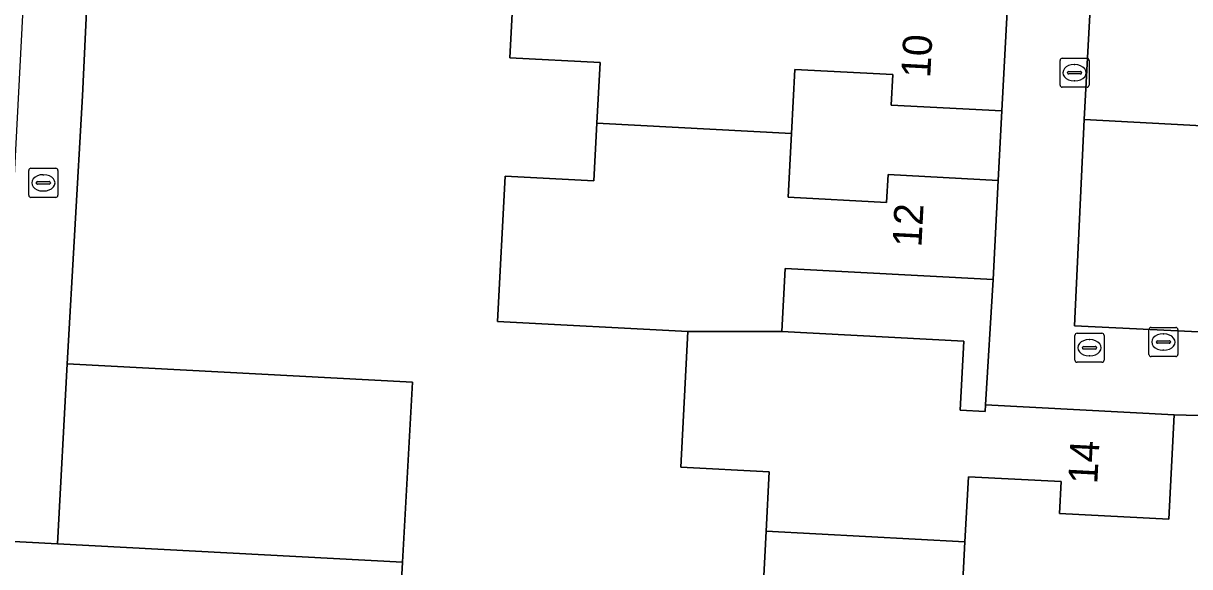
# Model space of a CAD drawing. Extents: x 162989 to 165008, y 383432 to 384338.
# Drawn here: x 164750.62 to 164790.72, y 383705.86 to 383724.54 of the extents above; entities that cross this region are included whole.
import ezdxf

# ---------------------------------------------------------------- set-up
doc = ezdxf.new("R2010")
doc.units = 0
for name, color, linetype in [('IMGEO_Erf', 7, 'Continuous'), ('IMGEO_Kolk', 7, 'Continuous'), ('IMGEO_Pand', 7, 'Continuous'), ('IMGEO_Pand_nummerreeks', 7, 'Continuous'), ('IMGEO_Parkeervlak_open', 7, 'Continuous'), ('IMGEO_Rijbaan_lokaal_open', 7, 'Continuous'), ('IMGEO_Rioolput', 7, 'Continuous'), ('IMGEO_Voetpad_open', 7, 'Continuous')]:
    doc.layers.add(name, color=color, linetype=linetype)

msp = doc.modelspace()

# ---------------------------------------------------------------- linework, layer by layer
at = {"layer": 'IMGEO_Erf'}
for points in [[(164753.296, 383735.673), (164752.655, 383722.044), (164752.122, 383712.834), (164763.999, 383712.208), (164763.659, 383706.018), (164763.255, 383698.67)], [(164776.054, 383705.101), (164776.158, 383707.078), (164776.266, 383709.122), (164773.225, 383709.281), (164773.471, 383713.948), (164766.923, 383714.292), (164767.185, 383719.28), (164770.235, 383719.12), (164770.34, 383721.109), (164770.449, 383723.187), (164767.341, 383723.35), (164767.605, 383728.368)], [(164791.793, 383720.984), (164787.09, 383721.235), (164786.762, 383714.136), (164795.511, 383713.718)], [(164792.654, 383711.007), (164790.189, 383711.08), (164790, 383707.493), (164786.243, 383707.69), (164786.301, 383708.782), (164783.11, 383708.949), (164782.993, 383706.718), (164782.876, 383704.484)]]:
    msp.add_lwpolyline(points, dxfattribs=at)
for points in [[(164784.262, 383721.529), (164780.461, 383721.729), (164780.516, 383722.774), (164777.148, 383722.951), (164777.032, 383720.752), (164776.917, 383718.557), (164780.299, 383718.379), (164780.35, 383719.338), (164784.14, 383719.138)], [(164783.961, 383715.731), (164776.813, 383716.106), (164776.699, 383713.942), (164782.956, 383713.613), (164782.831, 383711.243), (164783.686, 383711.198), (164783.698, 383711.421)]]:
    msp.add_lwpolyline(points, close=True, dxfattribs=at)
at = {"layer": 'IMGEO_Kolk'}
for p, q in [((164786.262, 383722.414), (164786.262, 383723.266)), ((164786.337, 383723.34), (164787.189, 383723.34)), ((164786.75, 383723.12), (164786.775, 383723.12)), ((164787.263, 383723.266), (164787.263, 383722.414)), ((164786.521, 383722.834), (164786.521, 383722.846)), ((164786.959, 383722.797), (164786.561, 383722.797)), ((164786.564, 383722.883), (164786.962, 383722.883)), ((164787.005, 383722.846), (164787.005, 383722.834)), ((164787.189, 383722.34), (164786.337, 383722.34)), ((164786.773, 383722.56), (164786.748, 383722.56)), ((164750.807, 383718.628), (164750.807, 383719.48)), ((164750.882, 383719.554), (164751.734, 383719.554)), ((164751.808, 383719.48), (164751.808, 383718.628)), ((164751.066, 383719.048), (164751.066, 383719.06)), ((164751.109, 383719.097), (164751.507, 383719.097)), ((164751.295, 383719.334), (164751.32, 383719.334)), ((164751.55, 383719.06), (164751.55, 383719.048)), ((164751.504, 383719.011), (164751.106, 383719.011)), ((164751.318, 383718.774), (164751.293, 383718.774)), ((164751.734, 383718.554), (164750.882, 383718.554)), ((164789.315, 383713.156), (164789.315, 383714.008)), ((164789.39, 383714.082), (164790.242, 383714.082)), ((164789.803, 383713.862), (164789.828, 383713.862)), ((164790.316, 383714.008), (164790.316, 383713.156)), ((164789.574, 383713.576), (164789.574, 383713.588)), ((164790.012, 383713.539), (164789.614, 383713.539)), ((164789.617, 383713.625), (164790.015, 383713.625)), ((164790.058, 383713.588), (164790.058, 383713.576)), ((164790.242, 383713.082), (164789.39, 383713.082)), ((164789.826, 383713.302), (164789.801, 383713.302))]:
    msp.add_line(p, q, dxfattribs=at)
for points in [[(164786.262, 383722.414), (164786.262, 383723.266)], [(164786.337, 383723.34), (164787.189, 383723.34)], [(164787.263, 383723.266), (164787.263, 383722.414)], [(164787.189, 383722.34), (164786.337, 383722.34)], [(164750.807, 383718.628), (164750.807, 383719.48)], [(164750.882, 383719.554), (164751.734, 383719.554)], [(164751.808, 383719.48), (164751.808, 383718.628)], [(164751.734, 383718.554), (164750.882, 383718.554)], [(164789.315, 383713.156), (164789.315, 383714.008)], [(164789.39, 383714.082), (164790.242, 383714.082)], [(164790.316, 383714.008), (164790.316, 383713.156)], [(164790.242, 383713.082), (164789.39, 383713.082)]]:
    msp.add_lwpolyline(points, dxfattribs=at)
for centre, radius, start, end in [((164786.339, 383723.264), 0.0765, 91.552, 178.448), ((164786.339, 383723.264), 0.0765, 91.552, 178.448), ((164787.187, 383723.264), 0.0765, 1.552, 88.448), ((164787.187, 383723.264), 0.0765, 1.552, 88.448), ((164786.561, 383722.843), 0.0403, 85.8775, 175.7526), ((164786.558, 383722.833), 0.0366, 178.938, 274.7102), ((164786.962, 383722.84), 0.043, 264.8664, 352.4533), ((164786.966, 383722.845), 0.0386, 1.7309, 96.639), ((164786.339, 383722.416), 0.0765, 181.552, 268.448), ((164786.339, 383722.416), 0.0765, 181.552, 268.448), ((164787.187, 383722.416), 0.0765, 271.552, 358.448), ((164787.187, 383722.416), 0.0765, 271.552, 358.448), ((164750.884, 383719.478), 0.0765, 91.552, 178.448), ((164750.884, 383719.478), 0.0765, 91.552, 178.448), ((164751.732, 383719.478), 0.0765, 1.552, 88.448), ((164751.732, 383719.478), 0.0765, 1.552, 88.448), ((164751.106, 383719.057), 0.0403, 85.8775, 175.7526), ((164751.103, 383719.047), 0.0366, 178.938, 274.7102), ((164751.507, 383719.054), 0.043, 264.8664, 352.4533), ((164751.511, 383719.059), 0.0386, 1.7309, 96.639), ((164750.884, 383718.63), 0.0765, 181.552, 268.448), ((164750.884, 383718.63), 0.0765, 181.552, 268.448), ((164751.732, 383718.63), 0.0765, 271.552, 358.448), ((164751.732, 383718.63), 0.0765, 271.552, 358.448), ((164789.392, 383714.006), 0.0765, 91.552, 178.448), ((164789.392, 383714.006), 0.0765, 91.552, 178.448), ((164790.24, 383714.006), 0.0765, 1.552, 88.448), ((164790.24, 383714.006), 0.0765, 1.552, 88.448), ((164789.614, 383713.585), 0.0403, 85.8775, 175.7526), ((164789.611, 383713.575), 0.0366, 178.938, 274.7102), ((164790.015, 383713.582), 0.043, 264.8664, 352.4533), ((164790.019, 383713.587), 0.0386, 1.7309, 96.639), ((164789.392, 383713.158), 0.0765, 181.552, 268.448), ((164789.392, 383713.158), 0.0765, 181.552, 268.448), ((164790.24, 383713.158), 0.0765, 271.552, 358.448), ((164790.24, 383713.158), 0.0765, 271.552, 358.448)]:
    msp.add_arc(centre, radius, start, end, dxfattribs=at)
for centre, major_axis, ratio, start_param, end_param in [((164786.749, 383722.84), (-0.387, 0.002), 0.722429, 4.712389, 7.853982), ((164786.774, 383722.84), (-0.39, 0.002), 0.717154, 1.570796, 4.712389), ((164751.294, 383719.054), (-0.387, 0.002), 0.722429, 4.712389, 7.853982), ((164751.319, 383719.054), (-0.39, 0.002), 0.717154, 1.570796, 4.712389), ((164789.802, 383713.582), (-0.387, 0.002), 0.722429, 4.712389, 7.853982), ((164789.827, 383713.582), (-0.39, 0.002), 0.717154, 1.570796, 4.712389)]:
    msp.add_ellipse(centre, major_axis=major_axis, ratio=ratio, start_param=start_param, end_param=end_param, dxfattribs=at)
at = {"layer": 'IMGEO_Pand'}
for points in [[(164791.793, 383720.984), (164792.138, 383727.41), (164794.41, 383727.289), (164794.589, 383730.678), (164792.319, 383730.799), (164792.493, 383734.06), (164793.619, 383734), (164793.823, 383737.822), (164790.47, 383738.001), (164789.815, 383727.682), (164787.441, 383727.809), (164787.09, 383721.235)], [(164774.391, 383728.015), (164767.605, 383728.368), (164767.341, 383723.35), (164770.449, 383723.187), (164770.34, 383721.109), (164777.032, 383720.752), (164777.148, 383722.951), (164780.516, 383722.774), (164780.461, 383721.729), (164784.262, 383721.529), (164784.442, 383724.959), (164777.239, 383725.337), (164777.363, 383727.708), (164774.383, 383727.864)], [(164770.34, 383721.109), (164770.235, 383719.12), (164767.185, 383719.28), (164766.923, 383714.292), (164773.471, 383713.948), (164776.699, 383713.942), (164776.813, 383716.106), (164783.961, 383715.731), (164784.14, 383719.138), (164780.35, 383719.338), (164780.299, 383718.379), (164776.917, 383718.557), (164777.032, 383720.752)], [(164776.158, 383707.078), (164782.993, 383706.718), (164783.11, 383708.949), (164786.301, 383708.782), (164786.243, 383707.69), (164790, 383707.493), (164790.189, 383711.08), (164783.698, 383711.421), (164783.686, 383711.198), (164782.831, 383711.243), (164782.956, 383713.613), (164776.699, 383713.942), (164773.471, 383713.948), (164773.225, 383709.281), (164776.266, 383709.122)], [(164776.158, 383707.078), (164776.054, 383705.101), (164772.997, 383705.262), (164772.746, 383700.48), (164779.283, 383700.14), (164779.403, 383702.415), (164782.753, 383702.241), (164789.756, 383701.873), (164789.931, 383705.205), (164786.13, 383705.404), (164786.073, 383704.316), (164782.876, 383704.484), (164782.993, 383706.718)]]:
    msp.add_lwpolyline(points, close=True, dxfattribs=at)
at = {"layer": 'IMGEO_Parkeervlak_open'}
msp.add_lwpolyline([(164763.659, 383706.018), (164763.999, 383712.208), (164752.122, 383712.834), (164751.796, 383706.643)], close=True, dxfattribs=at)
at = {"layer": 'IMGEO_Rijbaan_lokaal_open'}
msp.add_lwpolyline([(164738.919, 383678.045), (164738.841, 383676.566), (164747.135, 383676.112), (164748.024, 383676.063), (164767.739, 383674.984), (164768.055, 383676.529), (164765.066, 383676.686), (164761.766, 383676.86), (164761.919, 383679.762), (164759.214, 383679.904), (164756.199, 383680.063), (164753.185, 383680.221), (164753.497, 383686.165), (164756.43, 383686.011), (164757.075, 383698.978), (164763.255, 383698.67), (164763.659, 383706.018), (164751.796, 383706.643), (164749.625, 383706.757), (164748.548, 383686.453), (164748.248, 383680.504), (164745.187, 383680.659), (164742.351, 383680.802), (164742.203, 383677.879)], close=True, dxfattribs=at)
at = {"layer": 'IMGEO_Rioolput'}
for p, q in [((164786.774, 383712.959), (164786.774, 383713.811)), ((164786.849, 383713.885), (164787.701, 383713.885)), ((164787.775, 383713.811), (164787.775, 383712.959)), ((164787.076, 383713.428), (164787.474, 383713.428)), ((164787.262, 383713.665), (164787.287, 383713.665)), ((164787.033, 383713.379), (164787.033, 383713.391)), ((164787.471, 383713.342), (164787.073, 383713.342)), ((164787.285, 383713.105), (164787.26, 383713.105)), ((164787.517, 383713.391), (164787.517, 383713.379)), ((164787.701, 383712.885), (164786.849, 383712.885))]:
    msp.add_line(p, q, dxfattribs=at)
for points in [[(164786.774, 383712.959), (164786.774, 383713.811)], [(164786.849, 383713.885), (164787.701, 383713.885)], [(164787.775, 383713.811), (164787.775, 383712.959)], [(164787.701, 383712.885), (164786.849, 383712.885)]]:
    msp.add_lwpolyline(points, dxfattribs=at)
for centre, radius, start, end in [((164786.851, 383713.809), 0.0765, 91.552, 178.448), ((164786.851, 383713.809), 0.0765, 91.552, 178.448), ((164787.699, 383713.809), 0.0765, 1.552, 88.448), ((164787.699, 383713.809), 0.0765, 1.552, 88.448), ((164787.073, 383713.388), 0.0403, 85.8775, 175.7526), ((164787.478, 383713.39), 0.0386, 1.7309, 96.639), ((164787.07, 383713.378), 0.0366, 178.938, 274.7102), ((164787.474, 383713.385), 0.043, 264.8664, 352.4533), ((164786.851, 383712.961), 0.0765, 181.552, 268.448), ((164786.851, 383712.961), 0.0765, 181.552, 268.448), ((164787.699, 383712.961), 0.0765, 271.552, 358.448), ((164787.699, 383712.961), 0.0765, 271.552, 358.448)]:
    msp.add_arc(centre, radius, start, end, dxfattribs=at)
for centre, major_axis, ratio, start_param, end_param in [((164787.261, 383713.385), (-0.387, 0.002), 0.722429, 4.712389, 7.853982), ((164787.286, 383713.385), (-0.39, 0.002), 0.717154, 1.570796, 4.712389)]:
    msp.add_ellipse(centre, major_axis=major_axis, ratio=ratio, start_param=start_param, end_param=end_param, dxfattribs=at)
at = {"layer": 'IMGEO_Voetpad_open'}
for points in [[(164795.511, 383713.718), (164786.762, 383714.136), (164787.09, 383721.235), (164787.441, 383727.809), (164789.815, 383727.682), (164790.47, 383738.001), (164790.702, 383741.652), (164789.55, 383741.702), (164789.915, 383750), (164789.967, 383751.176), (164790.377, 383751.2), (164791.377, 383773.957)], [(164787.333, 383757.393), (164787.008, 383750), (164786.996, 383749.73), (164785.77, 383749.794), (164785.58, 383747.774), (164784.442, 383724.959), (164784.262, 383721.529), (164784.14, 383719.138), (164783.961, 383715.731), (164783.698, 383711.421), (164790.189, 383711.08), (164792.654, 383711.007)]]:
    msp.add_lwpolyline(points, dxfattribs=at)
msp.add_lwpolyline([(164785.77, 383749.794), (164781.798, 383750), (164754.189, 383751.434), (164754.256, 383752.613), (164732.795, 383753.729), (164732.667, 383751.678), (164739.23, 383751.356), (164749.916, 383750.742), (164749.875, 383750), (164749.659, 383746.172), (164751.689, 383746.003), (164749.991, 383713.353), (164749.625, 383706.757), (164751.796, 383706.643), (164752.122, 383712.834), (164752.655, 383722.044), (164753.296, 383735.673), (164754.046, 383749.523), (164765.626, 383748.891), (164775.412, 383748.377), (164785.58, 383747.774)], close=True, dxfattribs=at)

# ---------------------------------------------------------------- texts
at = {"layer": 'IMGEO_Pand_nummerreeks'}
for s, rotation, p in [('10', 86.996, (164781.797, 383722.645)), ('12', 86.9925, (164781.495, 383716.83)), ('14', 86.9839, (164787.54, 383708.685))]:
    msp.add_text(s, height=1, rotation=rotation, dxfattribs=at).set_placement(p)

doc.saveas('drawing.dxf')
